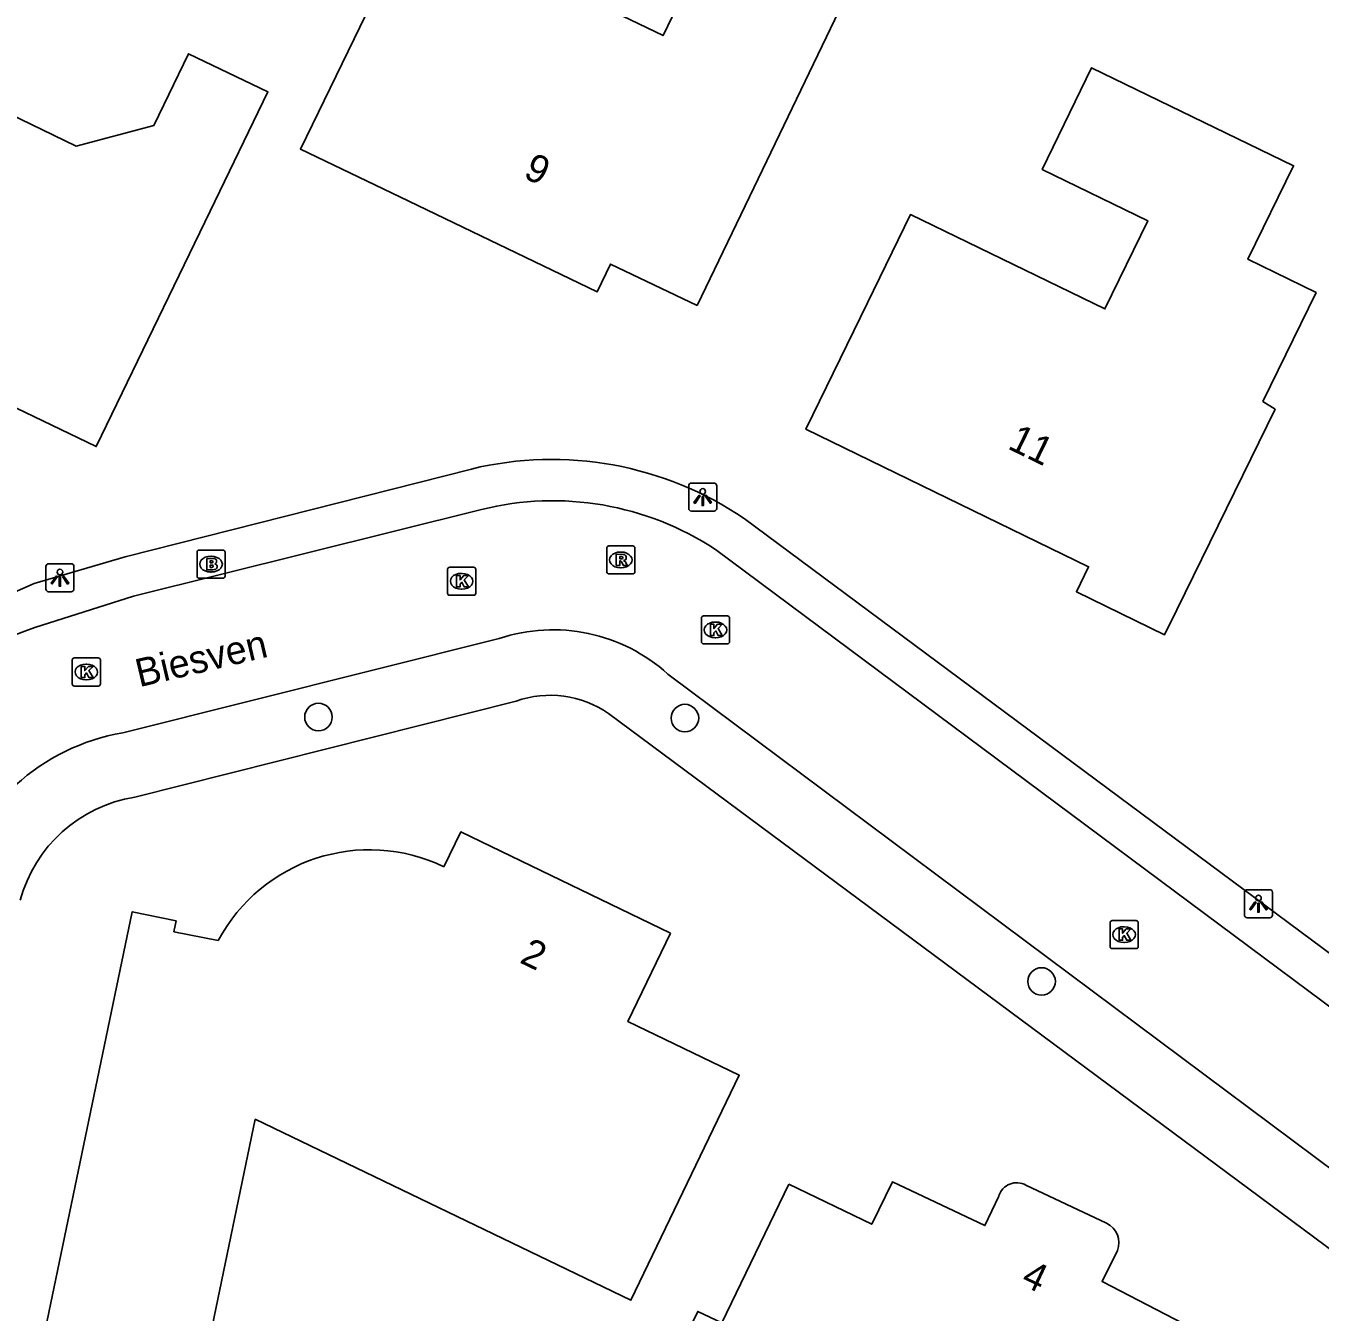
# Model space of a CAD drawing. Extents: x 163427 to 164190, y 380331 to 381641.
# Drawn here: x 163759.44 to 163805.5, y 381552.62 to 381598.41 of the extents above; entities that cross this region are included whole.
import ezdxf

# ---------------------------------------------------------------- set-up
doc = ezdxf.new("R2010")
doc.units = 0
for name, color, linetype in [('IMGEO_Boom', 7, 'Continuous'), ('IMGEO_Brandkraan', 7, 'Continuous'), ('IMGEO_Kolk', 7, 'Continuous'), ('IMGEO_Lichtpunt', 7, 'Continuous'), ('IMGEO_Openbare_ruimte_label', 7, 'Continuous'), ('IMGEO_Pand', 7, 'Continuous'), ('IMGEO_Pand_nummerreeks', 7, 'Continuous'), ('IMGEO_Rijbaan_lokaal_open', 7, 'Continuous'), ('IMGEO_Rioolput', 7, 'Continuous'), ('IMGEO_Voetpad_open', 7, 'Continuous')]:
    doc.layers.add(name, color=color, linetype=linetype)

msp = doc.modelspace()

# ---------------------------------------------------------------- linework, layer by layer
at = {"layer": 'IMGEO_Boom'}
for centre in [(163769.851, 381573.804), (163782.895, 381573.767), (163795.589, 381564.393)]:
    msp.add_circle(centre, 0.489, dxfattribs=at)
at = {"layer": 'IMGEO_Brandkraan'}
for p, q in [((163765.53, 381578.82), (163765.53, 381579.672)), ((163765.605, 381579.746), (163766.457, 381579.746)), ((163766.018, 381579.526), (163766.043, 381579.526)), ((163766.531, 381579.672), (163766.531, 381578.82)), ((163766.457, 381578.746), (163765.605, 381578.746)), ((163766.041, 381578.966), (163766.016, 381578.966))]:
    msp.add_line(p, q, dxfattribs=at)
for points in [[(163765.53, 381578.82), (163765.53, 381579.672)], [(163765.605, 381579.746), (163766.457, 381579.746)], [(163766.531, 381579.672), (163766.531, 381578.82)], [(163765.878, 381579.446), (163765.878, 381579.046), (163766.091, 381579.046)], [(163766.109, 381579.446), (163765.878, 381579.446)], [(163766.057, 381579.365), (163766.003, 381579.365), (163766.003, 381579.289)], [(163766.003, 381579.289), (163766.056, 381579.289)], [(163766.065, 381579.213), (163766.003, 381579.213), (163766.003, 381579.132)], [(163766.003, 381579.132), (163766.065, 381579.132)], [(163766.457, 381578.746), (163765.605, 381578.746)]]:
    msp.add_lwpolyline(points, dxfattribs=at)
for centre, radius, start, end in [((163765.607, 381579.67), 0.0765, 91.552, 178.448), ((163765.607, 381579.67), 0.0765, 91.552, 178.448), ((163766.455, 381579.67), 0.0765, 1.552, 88.448), ((163766.455, 381579.67), 0.0765, 1.552, 88.448), ((163766.058, 381579.327), 0.0379, 267.8285, 90.9355), ((163766.066, 381579.172), 0.0404, 269.8759, 90.5077), ((163766.097, 381579.297), 0.251, 268.6676, 293.5347), ((163766.113, 381579.301), 0.145, 59.4692, 91.5367), ((163766.138, 381579.348), 0.0922, 285.5137, 58.1501), ((163766.143, 381579.156), 0.105, 301.3115, 78.989), ((163765.607, 381578.822), 0.0765, 181.552, 268.448), ((163765.607, 381578.822), 0.0765, 181.552, 268.448), ((163766.455, 381578.822), 0.0765, 271.552, 358.448), ((163766.455, 381578.822), 0.0765, 271.552, 358.448)]:
    msp.add_arc(centre, radius, start, end, dxfattribs=at)
for centre, major_axis, ratio, start_param, end_param in [((163766.017, 381579.246), (-0.387, 0.002), 0.722429, 4.712389, 7.853982), ((163766.042, 381579.246), (-0.39, 0.002), 0.717154, 1.570796, 4.712389)]:
    msp.add_ellipse(centre, major_axis=major_axis, ratio=ratio, start_param=start_param, end_param=end_param, dxfattribs=at)
at = {"layer": 'IMGEO_Kolk'}
for p, q in [((163774.449, 381578.211), (163774.449, 381579.063)), ((163774.524, 381579.137), (163775.376, 381579.137)), ((163775.45, 381579.063), (163775.45, 381578.211)), ((163774.937, 381578.917), (163774.962, 381578.917)), ((163775.376, 381578.137), (163774.524, 381578.137)), ((163774.96, 381578.357), (163774.935, 381578.357)), ((163783.481, 381576.48), (163783.481, 381577.332)), ((163783.556, 381577.406), (163784.408, 381577.406)), ((163783.969, 381577.186), (163783.994, 381577.186)), ((163784.482, 381577.332), (163784.482, 381576.48)), ((163784.408, 381576.406), (163783.556, 381576.406)), ((163783.992, 381576.626), (163783.967, 381576.626)), ((163761.091, 381574.982), (163761.091, 381575.834)), ((163761.166, 381575.908), (163762.018, 381575.908)), ((163762.092, 381575.834), (163762.092, 381574.982)), ((163761.579, 381575.688), (163761.604, 381575.688)), ((163762.018, 381574.908), (163761.166, 381574.908)), ((163761.602, 381575.128), (163761.577, 381575.128)), ((163798.1, 381566.56), (163798.952, 381566.56)), ((163798.025, 381565.634), (163798.025, 381566.486)), ((163798.513, 381566.34), (163798.538, 381566.34)), ((163799.026, 381566.486), (163799.026, 381565.634)), ((163798.536, 381565.78), (163798.511, 381565.78)), ((163798.952, 381565.56), (163798.1, 381565.56))]:
    msp.add_line(p, q, dxfattribs=at)
for points in [[(163774.449, 381578.211), (163774.449, 381579.063)], [(163774.524, 381579.137), (163775.376, 381579.137)], [(163775.45, 381579.063), (163775.45, 381578.211)], [(163774.77, 381578.837), (163774.893, 381578.837), (163774.893, 381578.686), (163775.023, 381578.837), (163775.187, 381578.837), (163775.041, 381578.686), (163775.194, 381578.437), (163775.042, 381578.437), (163774.957, 381578.601), (163774.893, 381578.534), (163774.893, 381578.437), (163774.77, 381578.437), (163774.77, 381578.837)], [(163775.376, 381578.137), (163774.524, 381578.137)], [(163783.481, 381576.48), (163783.481, 381577.332)], [(163783.556, 381577.406), (163784.408, 381577.406)], [(163784.482, 381577.332), (163784.482, 381576.48)], [(163783.802, 381577.106), (163783.925, 381577.106), (163783.925, 381576.955), (163784.055, 381577.106), (163784.219, 381577.106), (163784.073, 381576.955), (163784.226, 381576.706), (163784.074, 381576.706), (163783.989, 381576.87), (163783.925, 381576.803), (163783.925, 381576.706), (163783.802, 381576.706), (163783.802, 381577.106)], [(163784.408, 381576.406), (163783.556, 381576.406)], [(163761.091, 381574.982), (163761.091, 381575.834)], [(163761.166, 381575.908), (163762.018, 381575.908)], [(163762.092, 381575.834), (163762.092, 381574.982)], [(163761.412, 381575.608), (163761.535, 381575.608), (163761.535, 381575.457), (163761.665, 381575.608), (163761.829, 381575.608), (163761.683, 381575.457), (163761.836, 381575.208), (163761.684, 381575.208), (163761.599, 381575.372), (163761.535, 381575.305), (163761.535, 381575.208), (163761.412, 381575.208), (163761.412, 381575.608)], [(163762.018, 381574.908), (163761.166, 381574.908)], [(163798.1, 381566.56), (163798.952, 381566.56)], [(163798.025, 381565.634), (163798.025, 381566.486)], [(163798.346, 381566.26), (163798.469, 381566.26), (163798.469, 381566.109), (163798.599, 381566.26), (163798.763, 381566.26), (163798.617, 381566.109), (163798.77, 381565.86), (163798.618, 381565.86), (163798.533, 381566.024), (163798.469, 381565.957), (163798.469, 381565.86), (163798.346, 381565.86), (163798.346, 381566.26)], [(163799.026, 381566.486), (163799.026, 381565.634)], [(163798.952, 381565.56), (163798.1, 381565.56)]]:
    msp.add_lwpolyline(points, dxfattribs=at)
for centre, start, end in [((163774.526, 381579.061), 91.552, 178.448), ((163774.526, 381579.061), 91.552, 178.448), ((163775.374, 381579.061), 1.552, 88.448), ((163775.374, 381579.061), 1.552, 88.448), ((163774.526, 381578.213), 181.552, 268.448), ((163774.526, 381578.213), 181.552, 268.448), ((163775.374, 381578.213), 271.552, 358.448), ((163775.374, 381578.213), 271.552, 358.448), ((163783.558, 381577.33), 91.552, 178.448), ((163783.558, 381577.33), 91.552, 178.448), ((163784.406, 381577.33), 1.552, 88.448), ((163784.406, 381577.33), 1.552, 88.448), ((163783.558, 381576.482), 181.552, 268.448), ((163783.558, 381576.482), 181.552, 268.448), ((163784.406, 381576.482), 271.552, 358.448), ((163784.406, 381576.482), 271.552, 358.448), ((163761.168, 381575.832), 91.552, 178.448), ((163761.168, 381575.832), 91.552, 178.448), ((163762.016, 381575.832), 1.552, 88.448), ((163762.016, 381575.832), 1.552, 88.448), ((163761.168, 381574.984), 181.552, 268.448), ((163761.168, 381574.984), 181.552, 268.448), ((163762.016, 381574.984), 271.552, 358.448), ((163762.016, 381574.984), 271.552, 358.448), ((163798.102, 381566.484), 91.552, 178.448), ((163798.102, 381566.484), 91.552, 178.448), ((163798.95, 381566.484), 1.552, 88.448), ((163798.95, 381566.484), 1.552, 88.448), ((163798.102, 381565.636), 181.552, 268.448), ((163798.102, 381565.636), 181.552, 268.448), ((163798.95, 381565.636), 271.552, 358.448), ((163798.95, 381565.636), 271.552, 358.448)]:
    msp.add_arc(centre, 0.0765, start, end, dxfattribs=at)
for centre, major_axis, ratio, start_param, end_param in [((163774.936, 381578.637), (-0.387, 0.002), 0.722429, 4.712389, 7.853982), ((163774.961, 381578.637), (-0.39, 0.002), 0.717154, 1.570796, 4.712389), ((163783.968, 381576.906), (-0.387, 0.002), 0.722429, 4.712389, 7.853982), ((163783.993, 381576.906), (-0.39, 0.002), 0.717154, 1.570796, 4.712389), ((163761.578, 381575.408), (-0.387, 0.002), 0.722429, 4.712389, 7.853982), ((163761.603, 381575.408), (-0.39, 0.002), 0.717154, 1.570796, 4.712389), ((163798.512, 381566.06), (-0.387, 0.002), 0.722429, 4.712389, 7.853982), ((163798.537, 381566.06), (-0.39, 0.002), 0.717154, 1.570796, 4.712389)]:
    msp.add_ellipse(centre, major_axis=major_axis, ratio=ratio, start_param=start_param, end_param=end_param, dxfattribs=at)
at = {"layer": 'IMGEO_Lichtpunt'}
for p, q in [((163783.029, 381582.036), (163783.029, 381581.229)), ((163783.029, 381582.036), (163783.029, 381581.229)), ((163783.931, 381582.131), (163783.123, 381582.131)), ((163783.931, 381582.131), (163783.123, 381582.131)), ((163784.025, 381581.229), (163784.025, 381582.036)), ((163784.025, 381581.229), (163784.025, 381582.036)), ((163783.123, 381581.135), (163783.931, 381581.135)), ((163783.123, 381581.135), (163783.931, 381581.135)), ((163760.153, 381579.166), (163760.153, 381578.359)), ((163760.153, 381579.166), (163760.153, 381578.359)), ((163761.055, 381579.261), (163760.247, 381579.261)), ((163761.055, 381579.261), (163760.247, 381579.261)), ((163761.149, 381578.359), (163761.149, 381579.166)), ((163761.149, 381578.359), (163761.149, 381579.166)), ((163760.247, 381578.265), (163761.055, 381578.265)), ((163760.247, 381578.265), (163761.055, 381578.265)), ((163802.808, 381567.563), (163802.808, 381566.756)), ((163802.808, 381567.563), (163802.808, 381566.756)), ((163803.71, 381567.658), (163802.902, 381567.658)), ((163803.71, 381567.658), (163802.902, 381567.658)), ((163803.804, 381566.756), (163803.804, 381567.563)), ((163803.804, 381566.756), (163803.804, 381567.563)), ((163802.902, 381566.662), (163803.71, 381566.662)), ((163802.902, 381566.662), (163803.71, 381566.662))]:
    msp.add_line(p, q, dxfattribs=at)
for points in [[(163783.403, 381581.7), (163783.442, 381581.672), (163783.254, 381581.41), (163783.216, 381581.437), (163783.403, 381581.7)], [(163783.505, 381581.652), (163783.552, 381581.652), (163783.552, 381581.33), (163783.505, 381581.33), (163783.505, 381581.652)], [(163783.615, 381581.672), (163783.653, 381581.699), (163783.84, 381581.437), (163783.801, 381581.409), (163783.615, 381581.672)], [(163760.527, 381578.83), (163760.566, 381578.802), (163760.378, 381578.54), (163760.34, 381578.567), (163760.527, 381578.83)], [(163760.629, 381578.782), (163760.676, 381578.782), (163760.676, 381578.46), (163760.629, 381578.46), (163760.629, 381578.782)], [(163760.739, 381578.802), (163760.777, 381578.829), (163760.964, 381578.567), (163760.925, 381578.539), (163760.739, 381578.802)], [(163803.182, 381567.227), (163803.221, 381567.199), (163803.033, 381566.937), (163802.995, 381566.964), (163803.182, 381567.227)], [(163803.284, 381567.179), (163803.331, 381567.179), (163803.331, 381566.857), (163803.284, 381566.857), (163803.284, 381567.179)], [(163803.394, 381567.199), (163803.432, 381567.226), (163803.619, 381566.964), (163803.58, 381566.936), (163803.394, 381567.199)]]:
    msp.add_lwpolyline(points, dxfattribs=at)
for centre in [(163783.528, 381581.834), (163760.652, 381578.964), (163803.307, 381567.361)]:
    msp.add_circle(centre, 0.0994, dxfattribs=at)
for centre, start, end in [((163783.123, 381582.036), 90, 180), ((163783.123, 381582.036), 90, 180), ((163783.931, 381582.036), 0, 90), ((163783.931, 381582.036), 0, 90), ((163783.123, 381581.229), 180, 270), ((163783.123, 381581.229), 180, 270), ((163783.931, 381581.229), 270, 0), ((163783.931, 381581.229), 270, 360), ((163760.247, 381579.166), 90, 180), ((163760.247, 381579.166), 90, 180), ((163761.055, 381579.166), 0, 90), ((163761.055, 381579.166), 0, 90), ((163760.247, 381578.359), 180, 270), ((163760.247, 381578.359), 180, 270), ((163761.055, 381578.359), 270, 0), ((163761.055, 381578.359), 270, 360), ((163802.902, 381567.563), 90, 180), ((163802.902, 381567.563), 90, 180), ((163803.71, 381567.563), 0, 90), ((163803.71, 381567.563), 0, 90), ((163802.902, 381566.756), 180, 270), ((163802.902, 381566.756), 180, 270), ((163803.71, 381566.756), 270, 0), ((163803.71, 381566.756), 270, 360)]:
    msp.add_arc(centre, 0.0946, start, end, dxfattribs=at)
at = {"layer": 'IMGEO_Pand'}
for points in [[(163783.327, 381588.454), (163785.498, 381592.958), (163788.388, 381598.952), (163783.647, 381601.239), (163782.117, 381598.06), (163774.867, 381601.548), (163773.233, 381602.293), (163769.212, 381594.019), (163772.745, 381592.32), (163779.774, 381588.943), (163780.245, 381589.928), (163783.327, 381588.454)], [(163757.2, 381585.708), (163761.942, 381583.432), (163766, 381591.81), (163768.052, 381596.052), (163765.232, 381597.416), (163763.995, 381594.858), (163761.226, 381594.122), (163753.584, 381597.822)], [(163800.401, 381577.618), (163802.165, 381581.221), (163803.897, 381584.758), (163803.466, 381585.038), (163805.36, 381588.913), (163802.933, 381590.1), (163804.559, 381593.426), (163797.368, 381596.913), (163795.612, 381593.294), (163799.366, 381591.471), (163797.842, 381588.33), (163790.919, 381591.69), (163789.387, 381588.543), (163787.198, 381584.047), (163797.261, 381579.152), (163796.827, 381578.262), (163799.966, 381576.73), (163800.401, 381577.618)], [(163782.383, 381566.113), (163774.919, 381569.715), (163774.317, 381568.475)], [(163766.287, 381565.846), (163764.707, 381566.161), (163764.783, 381566.544), (163763.224, 381566.871), (163759.644, 381549.64), (163765.595, 381548.401), (163766.233, 381551.423), (163765.939, 381551.484), (163767.604, 381559.488), (163776.737, 381555.085), (163780.971, 381553.045), (163784.826, 381561.054), (163780.864, 381562.963), (163782.383, 381566.113)], [(163793.635, 381540.727), (163795.424, 381544.418), (163787.871, 381548.088), (163783.754, 381539.584), (163778.302, 381542.207), (163783.357, 381552.647), (163784.204, 381552.24), (163786.592, 381557.172)], [(163786.592, 381557.172), (163789.546, 381555.751), (163790.278, 381557.258), (163793.574, 381555.7), (163794.065, 381556.755)], [(163795.03, 381557.136), (163797.898, 381555.785)], [(163798.286, 381554.816), (163797.739, 381553.709), (163800.971, 381552.039), (163800.253, 381550.514), (163804.65, 381547.281), (163797.175, 381537.235), (163793.84, 381539.703)]]:
    msp.add_lwpolyline(points, dxfattribs=at)
for centre, radius, start, end in [((163771.67, 381562.982), 6.097, 64.2691, 151.9875), ((163794.696, 381556.569), 0.658, 59.544, 163.546), ((163797.581, 381555.096), 0.759, 338.3667, 65.2769)]:
    msp.add_arc(centre, radius, start, end, dxfattribs=at)
at = {"layer": 'IMGEO_Rijbaan_lokaal_open'}
for points in [[(163759.757, 381576.994), (163763.274, 381578.102), (163775.661, 381581.193)], [(163783.978, 381579.768), (163812.983, 381558.174)], [(163762.891, 381573.247), (163776.285, 381576.597)], [(163782.287, 381575.333), (163810.107, 381554.57)]]:
    msp.add_lwpolyline(points, dxfattribs=at)
for centre, radius, start, end in [((163778.194, 381570.995), 10.508, 56.6043, 103.9508), ((163763.512, 381566.26), 11.372, 109.2784, 168.124), ((163778.205, 381570.832), 6.076, 47.7927, 108.4222), ((163764.219, 381565.682), 7.68, 99.9592, 164.0644)]:
    msp.add_arc(centre, radius, start, end, dxfattribs=at)
at = {"layer": 'IMGEO_Rioolput'}
for p, q in [((163780.113, 381578.971), (163780.113, 381579.823)), ((163780.188, 381579.897), (163781.04, 381579.897)), ((163780.601, 381579.677), (163780.626, 381579.677)), ((163781.114, 381579.823), (163781.114, 381578.971)), ((163780.624, 381579.117), (163780.599, 381579.117)), ((163781.04, 381578.897), (163780.188, 381578.897))]:
    msp.add_line(p, q, dxfattribs=at)
for points in [[(163780.113, 381578.971), (163780.113, 381579.823)], [(163780.188, 381579.897), (163781.04, 381579.897)], [(163780.702, 381579.595), (163780.45, 381579.597), (163780.45, 381579.197)], [(163780.628, 381579.516), (163780.574, 381579.516), (163780.574, 381579.435)], [(163781.114, 381579.823), (163781.114, 381578.971)], [(163780.45, 381579.197), (163780.574, 381579.197), (163780.574, 381579.359), (163780.585, 381579.359)], [(163780.574, 381579.435), (163780.626, 381579.435)], [(163780.632, 381579.33), (163780.703, 381579.197), (163780.843, 381579.197), (163780.778, 381579.323)], [(163781.04, 381578.897), (163780.188, 381578.897)]]:
    msp.add_lwpolyline(points, dxfattribs=at)
for centre, radius, start, end in [((163780.19, 381579.821), 0.0765, 91.552, 178.448), ((163780.19, 381579.821), 0.0765, 91.552, 178.448), ((163780.634, 381579.42), 0.0964, 77.0061, 93.1865), ((163780.648, 381579.477), 0.0378, 276.6634, 79.6772), ((163780.701, 381579.485), 0.109, 350.3612, 89.416), ((163780.699, 381579.485), 0.112, 277.5842, 350.9817), ((163781.038, 381579.821), 0.0765, 1.552, 88.448), ((163781.038, 381579.821), 0.0765, 1.552, 88.448), ((163780.584, 381579.306), 0.0533, 26.0293, 88.6989), ((163780.61, 381579.624), 0.19, 274.7715, 282.9687), ((163780.683, 381579.27), 0.108, 29.5134, 73.7905), ((163780.19, 381578.973), 0.0765, 181.552, 268.448), ((163780.19, 381578.973), 0.0765, 181.552, 268.448), ((163781.038, 381578.973), 0.0765, 271.552, 358.448), ((163781.038, 381578.973), 0.0765, 271.552, 358.448)]:
    msp.add_arc(centre, radius, start, end, dxfattribs=at)
for centre, major_axis, ratio, start_param, end_param in [((163780.6, 381579.397), (-0.387, 0.002), 0.722429, 4.712389, 7.853982), ((163780.625, 381579.397), (-0.39, 0.002), 0.717154, 1.570796, 4.712389)]:
    msp.add_ellipse(centre, major_axis=major_axis, ratio=ratio, start_param=start_param, end_param=end_param, dxfattribs=at)
at = {"layer": 'IMGEO_Voetpad_open'}
for points in [[(163775.299, 381582.632), (163762.978, 381579.503), (163759.731, 381578.558), (163756.795, 381577.259), (163755.022, 381575.94)], [(163818.927, 381555.666), (163785.001, 381580.865)], [(163776.887, 381574.371), (163763.315, 381570.953)], [(163808.771, 381552.707), (163780.177, 381573.934)]]:
    msp.add_lwpolyline(points, dxfattribs=at)
for centre, radius, start, end in [((163778.16, 381570.822), 12.152, 55.7383, 103.6177), ((163778.101, 381570.911), 3.667, 55.5304, 109.3374), ((163764.124, 381565.953), 5.065, 99.1953, 164.8086)]:
    msp.add_arc(centre, radius, start, end, dxfattribs=at)

# ---------------------------------------------------------------- texts
at = {"layer": 'IMGEO_Openbare_ruimte_label'}
msp.add_text('Biesven', height=1, rotation=13.2996, dxfattribs=at).set_placement((163763.476, 381574.862))
at = {"layer": 'IMGEO_Pand_nummerreeks'}
for s, rotation, p in [('9', 334.3386, (163777.103, 381593.022)), ('11', 334.0601, (163794.344, 381583.373)), ('2', 334.2398, (163776.975, 381565.08)), ('4', 334.7768, (163794.817, 381553.61))]:
    msp.add_text(s, height=1, rotation=rotation, dxfattribs=at).set_placement(p)

doc.saveas('drawing.dxf')
